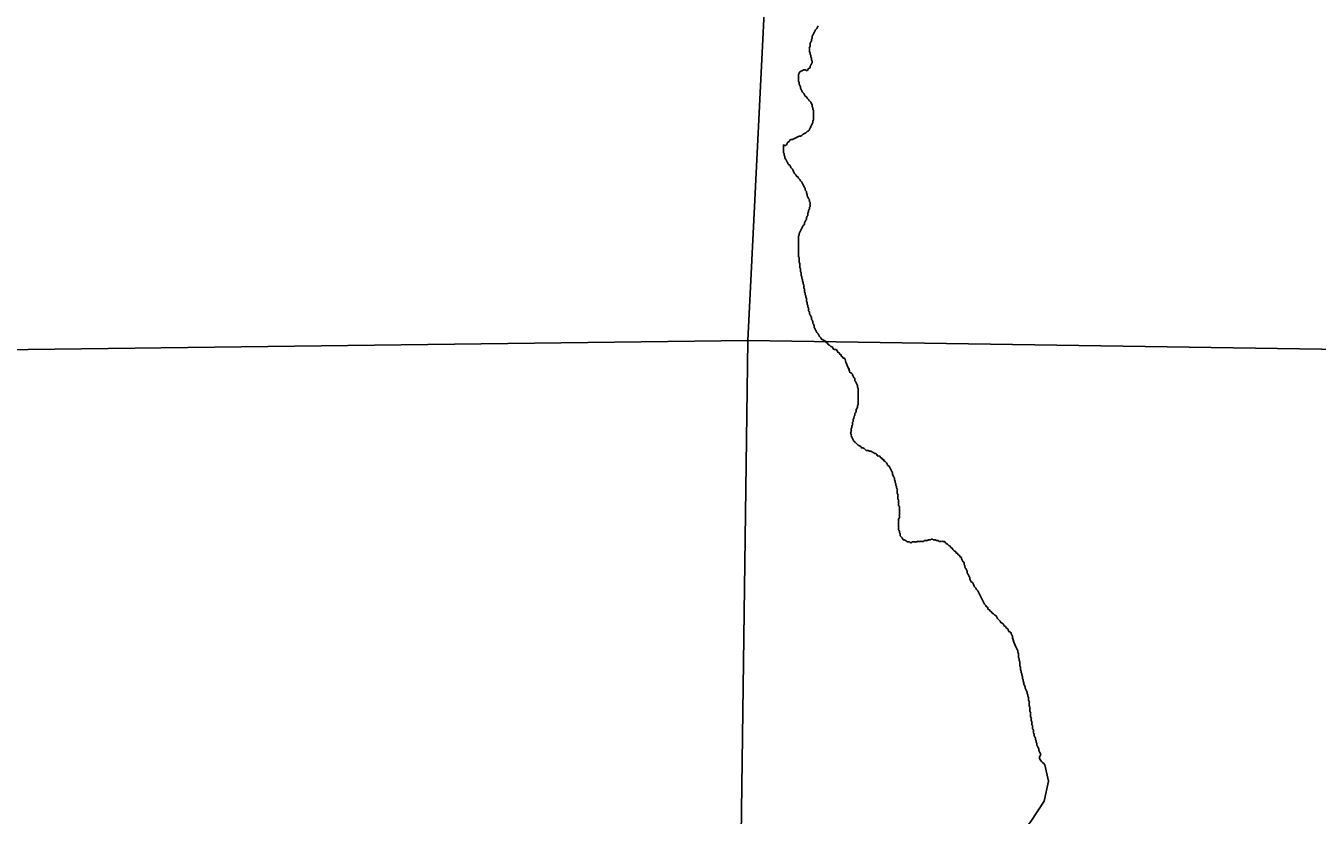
# Model space of a CAD drawing. Extents: x 813775 to 1157140, y 1757555 to 1979907.
# Drawn here: x 1039048 to 1044371, y 1859548 to 1862803 of the extents above; entities that cross this region are included whole.
import ezdxf

# ---------------------------------------------------------------- set-up
doc = ezdxf.new("R2010")
doc.units = 0
doc.layers.add('Level 35', color=7, linetype='Continuous')
doc.layers.add('Level 5', color=7, linetype='Continuous')

msp = doc.modelspace()

# ---------------------------------------------------------------- linework, layer by layer
at = {"layer": 'Level 35'}
msp.add_lwpolyline([(1043248.7, 1859756), (1043262.6, 1859689), (1043245.9, 1859605.3), (1043190.1, 1859521.6), (1043134.3, 1859449), (1043103.6, 1859398.8), (1043092.5, 1859354.2), (1043100.8, 1859317.9), (1043178.9, 1859195.1), (1043195.7, 1859111.4), (1043195.7, 1859008.1), (1043178.9, 1858961.5)], dxfattribs=at)
for points in [[(1042235.6, 1862347.8), (1042241.1, 1862347.8), (1042246.7, 1862350.6), (1042252.3, 1862356.2), (1042257.9, 1862358.9), (1042263.5, 1862361.7), (1042269, 1862367.3), (1042274.6, 1862370.1), (1042277.4, 1862375.7), (1042280.2, 1862381.3), (1042283, 1862386.9), (1042285.8, 1862392.4), (1042288.6, 1862398), (1042291.4, 1862403.6), (1042291.4, 1862409.2), (1042294.1, 1862414.8), (1042294.1, 1862420.3), (1042294.1, 1862425.9), (1042294.1, 1862431.5), (1042294.1, 1862437.1), (1042294.1, 1862442.7), (1042294.1, 1862448.3), (1042294.1, 1862453.8), (1042291.4, 1862459.4), (1042291.4, 1862465), (1042288.6, 1862470.6), (1042288.6, 1862476.2), (1042285.8, 1862481.7), (1042283, 1862487.3), (1042277.4, 1862492.9), (1042274.6, 1862498.5), (1042269, 1862504.1), (1042266.3, 1862509.6), (1042260.7, 1862512.4), (1042257.9, 1862518), (1042255.1, 1862523.6), (1042249.5, 1862529.2), (1042246.7, 1862534.8), (1042243.9, 1862540.3), (1042241.1, 1862545.9), (1042241.1, 1862551.5), (1042238.4, 1862557.1), (1042235.6, 1862562.7), (1042235.6, 1862568.3), (1042232.8, 1862573.8), (1042232.8, 1862579.4), (1042232.8, 1862585), (1042232.8, 1862590.6), (1042232.8, 1862596.2), (1042232.8, 1862601.7), (1042235.6, 1862607.3), (1042238.4, 1862612.9), (1042243.9, 1862615.7), (1042249.5, 1862618.5), (1042255.1, 1862621.3), (1042260.7, 1862621.3), (1042266.3, 1862618.5), (1042271.8, 1862621.3), (1042274.6, 1862626.9), (1042280.2, 1862629.7), (1042280.2, 1862635.2), (1042283, 1862640.8), (1042285.8, 1862646.4), (1042288.6, 1862652), (1042288.6, 1862657.6), (1042285.8, 1862663.1), (1042285.8, 1862668.7), (1042283, 1862674.3), (1042283, 1862679.9), (1042280.2, 1862685.5), (1042280.2, 1862691), (1042277.4, 1862696.6), (1042277.4, 1862702.2), (1042277.4, 1862707.8), (1042277.4, 1862713.4), (1042280.2, 1862719), (1042280.2, 1862724.5), (1042280.2, 1862730.1), (1042283, 1862735.7), (1042285.8, 1862741.3), (1042285.8, 1862746.9), (1042288.6, 1862752.4), (1042288.6, 1862758), (1042291.4, 1862763.6), (1042294.1, 1862769.2), (1042296.9, 1862774.8), (1042299.7, 1862780.4), (1042302.5, 1862785.9), (1042308.1, 1862791.5), (1042310.9, 1862797.1), (1042313.7, 1862802.7)], [(1042232.8, 1861884.5), (1042232.8, 1861890.1), (1042232.8, 1861895.7), (1042232.8, 1861901.3), (1042232.8, 1861906.8), (1042232.8, 1861912.4), (1042232.8, 1861918), (1042232.8, 1861923.6), (1042232.8, 1861929.2), (1042232.8, 1861934.8), (1042235.6, 1861940.3), (1042235.6, 1861945.9), (1042238.4, 1861951.5), (1042241.1, 1861957.1), (1042243.9, 1861962.7), (1042246.7, 1861968.2), (1042249.5, 1861973.8), (1042252.3, 1861979.4), (1042257.9, 1861985), (1042257.9, 1861990.6), (1042260.7, 1861996.2), (1042263.5, 1862001.7), (1042266.3, 1862007.3), (1042266.3, 1862012.9), (1042269, 1862018.5), (1042271.8, 1862024.1), (1042271.8, 1862029.6), (1042274.6, 1862035.2), (1042274.6, 1862040.8), (1042277.4, 1862046.4), (1042277.4, 1862052), (1042280.2, 1862057.5), (1042280.2, 1862063.1), (1042280.2, 1862068.7), (1042280.2, 1862074.3), (1042277.4, 1862079.9), (1042277.4, 1862085.5), (1042274.6, 1862091), (1042271.8, 1862096.6), (1042269, 1862102.2), (1042269, 1862107.8), (1042266.3, 1862113.4), (1042266.3, 1862118.9), (1042260.7, 1862124.5), (1042260.7, 1862130.1), (1042257.9, 1862135.7), (1042255.1, 1862141.3), (1042252.3, 1862146.9), (1042249.5, 1862152.4), (1042246.7, 1862158), (1042241.1, 1862163.6), (1042238.4, 1862169.2), (1042232.8, 1862174.8), (1042230, 1862180.3), (1042224.4, 1862183.1), (1042221.6, 1862188.7), (1042216, 1862194.3), (1042213.3, 1862199.9), (1042210.5, 1862205.5), (1042207.7, 1862211), (1042202.1, 1862216.6), (1042199.3, 1862222.2), (1042196.5, 1862227.8), (1042190.9, 1862230.6), (1042188.1, 1862236.2), (1042185.4, 1862241.7), (1042182.6, 1862247.3), (1042179.8, 1862252.9), (1042177, 1862258.5), (1042177, 1862264.1), (1042174.2, 1862269.6), (1042174.2, 1862275.2), (1042171.4, 1862280.8), (1042171.4, 1862286.4), (1042171.4, 1862294.8), (1042171.4, 1862300.3), (1042171.4, 1862305.9), (1042171.4, 1862311.5), (1042177, 1862308.7), (1042182.6, 1862311.5), (1042185.4, 1862317.1), (1042188.1, 1862322.7), (1042193.7, 1862325.5), (1042196.5, 1862331), (1042202.1, 1862333.8), (1042207.7, 1862333.8), (1042213.3, 1862336.6), (1042218.8, 1862339.4), (1042224.4, 1862342.2), (1042230, 1862345), (1042235.6, 1862347.8)], [(1042439.2, 1861390.6), (1042425.2, 1861426.8), (1042422.5, 1861432.4), (1042416.9, 1861432.4), (1042414.1, 1861438), (1042408.5, 1861440.8), (1042408.5, 1861446.4), (1042402.9, 1861449.2), (1042400.1, 1861454.7), (1042394.6, 1861457.5), (1042391.8, 1861463.1), (1042386.2, 1861468.7), (1042380.6, 1861468.7), (1042375, 1861471.5), (1042372.2, 1861477.1), (1042366.7, 1861479.9), (1042361.1, 1861485.4), (1042355.5, 1861488.2), (1042352.7, 1861493.8), (1042347.1, 1861496.6), (1042344.4, 1861502.2), (1042338.8, 1861505), (1042333.2, 1861507.8), (1042327.6, 1861510.6), (1042324.8, 1861516.1), (1042319.3, 1861521.7), (1042316.5, 1861527.3), (1042313.7, 1861532.9), (1042308.1, 1861538.5), (1042305.3, 1861544), (1042302.5, 1861549.6), (1042299.7, 1861555.2), (1042296.9, 1861560.8), (1042296.9, 1861566.4), (1042294.1, 1861572), (1042291.4, 1861577.5), (1042291.4, 1861583.1), (1042288.6, 1861588.7), (1042285.8, 1861594.3), (1042285.8, 1861599.9), (1042283, 1861605.4), (1042280.2, 1861611), (1042277.4, 1861616.6), (1042277.4, 1861622.2), (1042274.6, 1861627.8), (1042274.6, 1861633.4), (1042274.6, 1861638.9), (1042271.8, 1861644.5), (1042271.8, 1861650.1), (1042269, 1861655.7), (1042269, 1861661.3), (1042266.3, 1861666.8), (1042266.3, 1861672.4), (1042266.3, 1861678), (1042263.5, 1861683.6), (1042263.5, 1861689.2), (1042260.7, 1861694.8), (1042260.7, 1861700.3), (1042257.9, 1861705.9), (1042257.9, 1861711.5), (1042257.9, 1861717.1), (1042255.1, 1861722.7), (1042255.1, 1861728.2), (1042255.1, 1861733.8), (1042252.3, 1861739.4), (1042252.3, 1861745), (1042249.5, 1861750.6), (1042249.5, 1861756.1), (1042246.7, 1861761.7), (1042246.7, 1861767.3), (1042243.9, 1861772.9), (1042243.9, 1861778.5), (1042243.9, 1861784.1), (1042241.1, 1861789.6), (1042241.1, 1861795.2), (1042241.1, 1861800.8), (1042238.4, 1861806.4), (1042238.4, 1861812), (1042238.4, 1861817.5), (1042238.4, 1861823.1), (1042235.6, 1861828.7), (1042235.6, 1861834.3), (1042235.6, 1861839.9), (1042235.6, 1861845.5), (1042232.8, 1861851), (1042232.8, 1861856.6), (1042232.8, 1861862.2), (1042232.8, 1861867.8), (1042232.8, 1861873.4), (1042232.8, 1861878.9), (1042232.8, 1861884.5)], [(1042444.8, 1861372.1), (1042439.2, 1861390.6), (1042447.6, 1861372.1), (1042453.1, 1861369.4), (1042455.9, 1861363.8), (1042458.7, 1861358.2), (1042461.5, 1861352.6), (1042464.3, 1861347), (1042464.3, 1861341.4), (1042467.1, 1861335.9), (1042469.9, 1861330.3), (1042472.7, 1861324.7), (1042475.5, 1861319.1), (1042475.5, 1861313.5), (1042478.2, 1861308), (1042478.2, 1861302.4), (1042478.2, 1861296.8), (1042478.2, 1861291.2), (1042478.2, 1861285.6), (1042478.2, 1861280.1), (1042478.2, 1861274.5), (1042478.2, 1861268.9), (1042478.2, 1861263.3), (1042478.2, 1861257.7), (1042478.2, 1861252.1), (1042478.2, 1861246.6), (1042478.2, 1861241), (1042475.5, 1861235.4), (1042475.5, 1861229.8), (1042472.7, 1861224.2), (1042469.9, 1861218.7), (1042469.9, 1861213.1), (1042467.1, 1861207.5), (1042464.3, 1861201.9), (1042464.3, 1861196.3), (1042461.5, 1861190.7), (1042461.5, 1861185.2), (1042458.7, 1861179.6), (1042458.7, 1861174), (1042455.9, 1861168.4), (1042455.9, 1861162.8), (1042455.9, 1861157.3), (1042453.1, 1861151.7), (1042453.1, 1861146.1), (1042450.4, 1861140.5), (1042450.4, 1861134.9), (1042450.4, 1861129.4), (1042447.6, 1861123.8), (1042450.4, 1861118.2), (1042450.4, 1861112.6), (1042453.1, 1861107), (1042455.9, 1861101.4), (1042458.7, 1861095.9), (1042461.5, 1861090.3), (1042467.1, 1861084.7), (1042472.7, 1861079.1), (1042478.2, 1861073.5), (1042483.8, 1861070.7), (1042489.4, 1861068), (1042492.2, 1861062.4), (1042497.8, 1861062.4), (1042503.4, 1861059.6), (1042508.9, 1861054), (1042514.5, 1861051.2), (1042520.1, 1861051.2), (1042525.7, 1861048.4), (1042531.2, 1861048.4), (1042536.8, 1861045.6), (1042542.4, 1861042.8), (1042548, 1861040), (1042553.6, 1861037.3), (1042556.4, 1861031.7), (1042561.9, 1861028.9), (1042567.5, 1861028.9), (1042570.3, 1861023.3), (1042575.9, 1861020.5), (1042578.7, 1861014.9), (1042584.2, 1861014.9), (1042584.2, 1861009.3), (1042589.8, 1861006.6), (1042595.4, 1861001), (1042598.2, 1860995.4), (1042601, 1860989.8), (1042606.6, 1860987), (1042609.3, 1860981.4), (1042612.1, 1860975.9), (1042614.9, 1860970.3), (1042617.7, 1860964.7), (1042620.5, 1860959.1), (1042620.5, 1860953.5), (1042623.3, 1860948)], [(1042623.3, 1860948), (1042626.1, 1860942.4), (1042628.9, 1860936.8), (1042628.9, 1860931.2), (1042631.7, 1860925.6), (1042631.7, 1860920), (1042634.5, 1860914.5), (1042634.5, 1860908.9), (1042637.2, 1860903.3), (1042637.2, 1860897.7), (1042640, 1860892.1), (1042640, 1860886.6), (1042640, 1860881), (1042640, 1860875.4), (1042642.8, 1860869.8), (1042642.8, 1860864.2), (1042642.8, 1860858.6), (1042642.8, 1860853.1), (1042645.6, 1860847.5), (1042645.6, 1860841.9), (1042645.6, 1860836.3), (1042645.6, 1860830.7), (1042645.6, 1860825.2), (1042648.4, 1860819.6), (1042648.4, 1860814), (1042648.4, 1860808.4), (1042648.4, 1860802.8), (1042648.4, 1860797.3), (1042648.4, 1860791.7), (1042648.4, 1860786.1), (1042648.4, 1860780.5), (1042648.4, 1860774.9), (1042645.6, 1860769.3), (1042645.6, 1860763.8), (1042645.6, 1860758.2), (1042645.6, 1860752.6), (1042645.6, 1860747), (1042645.6, 1860741.4), (1042645.6, 1860735.9), (1042645.6, 1860730.3), (1042645.6, 1860724.7), (1042648.4, 1860719.1), (1042648.4, 1860713.5), (1042651.2, 1860707.9), (1042651.2, 1860702.4), (1042654, 1860696.8), (1042659.6, 1860691.2), (1042662.3, 1860685.6), (1042667.9, 1860682.8), (1042673.5, 1860680), (1042679.1, 1860677.2), (1042684.7, 1860674.5), (1042690.2, 1860674.5), (1042695.8, 1860671.7), (1042701.4, 1860674.5), (1042707, 1860674.5), (1042712.6, 1860674.5), (1042718.1, 1860674.5), (1042723.7, 1860677.2), (1042729.3, 1860677.2), (1042734.9, 1860677.2), (1042740.5, 1860677.2), (1042746, 1860677.2), (1042751.6, 1860680), (1042757.2, 1860680), (1042762.8, 1860680), (1042768.3, 1860682.8), (1042773.9, 1860682.8), (1042779.5, 1860685.6), (1042785.1, 1860685.6), (1042790.7, 1860682.8), (1042796.2, 1860682.8), (1042801.8, 1860680), (1042807.4, 1860680), (1042813, 1860677.2), (1042818.6, 1860677.2), (1042824.1, 1860677.2), (1042829.7, 1860677.2), (1042835.3, 1860674.5), (1042840.9, 1860668.9), (1042846.4, 1860666.1), (1042852, 1860660.5), (1042857.6, 1860657.7), (1042860.4, 1860652.1), (1042866, 1860649.3), (1042868.8, 1860643.8), (1042874.3, 1860638.2), (1042879.9, 1860635.4), (1042882.7, 1860629.8), (1042888.3, 1860627), (1042891.1, 1860621.4)], [(1042891.1, 1860621.4), (1042896.7, 1860618.6), (1042899.4, 1860613.1), (1042905, 1860610.3), (1042905, 1860604.7), (1042907.8, 1860599.1), (1042910.6, 1860593.5), (1042916.2, 1860587.9), (1042916.2, 1860582.4), (1042919, 1860576.8), (1042919, 1860571.2), (1042921.8, 1860565.6), (1042924.6, 1860560), (1042927.3, 1860554.5), (1042927.3, 1860548.9), (1042930.1, 1860543.3), (1042932.9, 1860537.7), (1042935.7, 1860532.1), (1042938.5, 1860526.5), (1042938.5, 1860521), (1042941.3, 1860515.4), (1042944.1, 1860509.8), (1042949.7, 1860507), (1042952.4, 1860501.4), (1042955.2, 1860495.9), (1042958, 1860490.3), (1042963.6, 1860484.7), (1042966.4, 1860479.1), (1042972, 1860473.5), (1042974.8, 1860467.9), (1042977.5, 1860462.4), (1042980.3, 1860456.8), (1042983.1, 1860451.2), (1042985.9, 1860445.6), (1042988.7, 1860440), (1042991.5, 1860434.5), (1042994.3, 1860428.9), (1042997.1, 1860423.3), (1042999.9, 1860417.7), (1043005.4, 1860412.1), (1043008.2, 1860406.5), (1043013.8, 1860403.8), (1043013.8, 1860398.2), (1043019.4, 1860395.4), (1043022.2, 1860389.8), (1043027.8, 1860387), (1043030.5, 1860381.4), (1043036.1, 1860378.6), (1043041.7, 1860373.1), (1043047.3, 1860370.3), (1043050.1, 1860364.7), (1043052.9, 1860359.1), (1043058.4, 1860353.5), (1043064, 1860347.9), (1043066.8, 1860342.4), (1043072.4, 1860339.6), (1043078, 1860334), (1043080.8, 1860328.4), (1043086.3, 1860325.6), (1043089.1, 1860320), (1043094.7, 1860317.2), (1043097.5, 1860311.7), (1043100.3, 1860306.1), (1043105.9, 1860303.3), (1043108.7, 1860297.7), (1043111.4, 1860292.1), (1043114.2, 1860286.5), (1043114.2, 1860281), (1043114.2, 1860275.4)], [(1043114.2, 1860281), (1043128.2, 1860242.5), (1043131, 1860236.9), (1043133.8, 1860231.3), (1043136.5, 1860225.7), (1043136.5, 1860220.1), (1043139.3, 1860214.5), (1043139.3, 1860209), (1043139.3, 1860203.4), (1043139.3, 1860197.8), (1043142.1, 1860192.2), (1043142.1, 1860186.6), (1043144.9, 1860181.1), (1043144.9, 1860175.5), (1043144.9, 1860169.9), (1043144.9, 1860164.3), (1043147.7, 1860158.7), (1043147.7, 1860153.1), (1043147.7, 1860147.6), (1043150.5, 1860142), (1043150.5, 1860136.4), (1043153.3, 1860130.8), (1043153.3, 1860125.2), (1043156.1, 1860119.7), (1043156.1, 1860111.3), (1043158.9, 1860105.7), (1043158.9, 1860100.1), (1043161.6, 1860094.5), (1043161.6, 1860089), (1043164.4, 1860083.4), (1043167.2, 1860077.8), (1043167.2, 1860072.2), (1043170, 1860066.6), (1043172.8, 1860061.1), (1043175.6, 1860055.5), (1043175.6, 1860049.9), (1043178.4, 1860044.3), (1043178.4, 1860038.7), (1043181.2, 1860033.1), (1043181.2, 1860027.6), (1043181.2, 1860022), (1043184, 1860016.4), (1043184, 1860010.8), (1043184, 1860005.2), (1043184, 1859999.7), (1043186.8, 1859994.1), (1043186.8, 1859988.5), (1043186.8, 1859982.9), (1043186.8, 1859977.3), (1043189.5, 1859971.7), (1043189.5, 1859966.2), (1043189.5, 1859960.6), (1043189.5, 1859955), (1043192.3, 1859949.4), (1043192.3, 1859943.8), (1043192.3, 1859938.3), (1043195.1, 1859932.7), (1043195.1, 1859927.1), (1043195.1, 1859921.5), (1043197.9, 1859915.9), (1043197.9, 1859910.4), (1043197.9, 1859904.8), (1043200.7, 1859899.2), (1043200.7, 1859893.6), (1043200.7, 1859888), (1043203.5, 1859882.4), (1043203.5, 1859876.9), (1043206.3, 1859871.3), (1043209.1, 1859865.7), (1043209.1, 1859860.1), (1043211.9, 1859854.5), (1043211.9, 1859849), (1043214.6, 1859843.4), (1043214.6, 1859837.8), (1043217.4, 1859832.2), (1043220.2, 1859826.6), (1043223, 1859821), (1043223, 1859815.5), (1043225.8, 1859809.9), (1043228.6, 1859804.3), (1043231.4, 1859798.7), (1043228.6, 1859793.1), (1043248.7, 1859756)]]:
    msp.add_spline(points, degree=3, dxfattribs=at)
at = {"layer": 'Level 5'}
for points in [[(1042535.4, 1871775.7), (1042023.3, 1861505.6)], [(1032023.6, 1861380.8), (1042023.3, 1861505.6)], [(1042023.3, 1861505.6), (1041973.2, 1857729.8)], [(1042023.3, 1861505.6), (1052575.4, 1861346.5)]]:
    msp.add_lwpolyline(points, dxfattribs=at)

doc.saveas('drawing.dxf')
